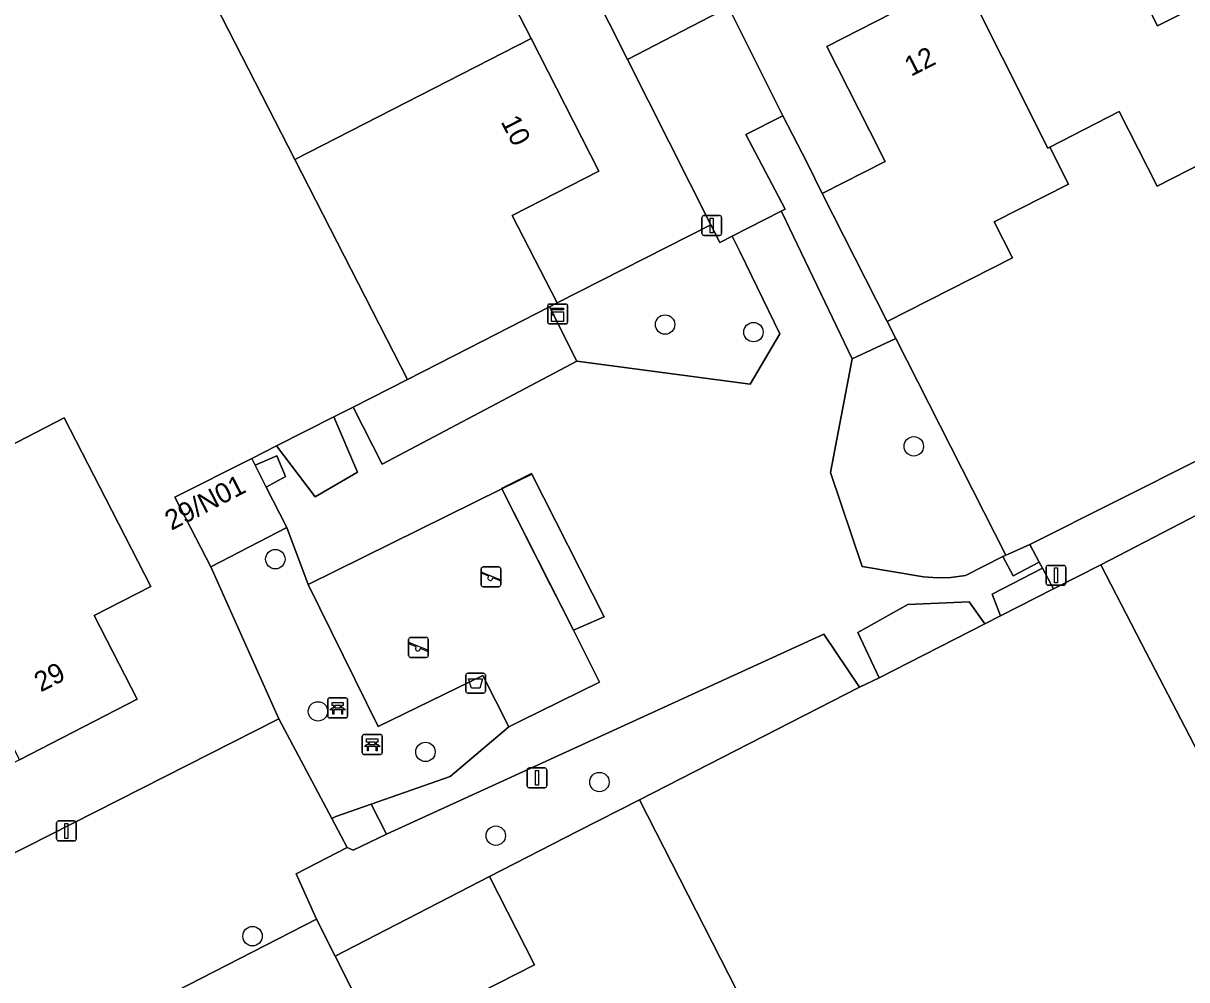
# Model space of a CAD drawing. Extents: x 162722 to 165104, y 384719 to 386284.
# Drawn here: x 163926.1 to 163984.7, y 385053.7 to 385101.8 of the extents above; entities that cross this region are included whole.
import ezdxf

# ---------------------------------------------------------------- set-up
doc = ezdxf.new("R2010")
doc.units = 0
for name, color, linetype in [('IMGEO_Afvalbak', 7, 'Continuous'), ('IMGEO_Bank', 7, 'Continuous'), ('IMGEO_Boom', 7, 'Continuous'), ('IMGEO_Erf', 7, 'Continuous'), ('IMGEO_Groenvoorziening', 7, 'Continuous'), ('IMGEO_Haag', 7, 'Continuous'), ('IMGEO_Kast', 7, 'Continuous'), ('IMGEO_Lichtmast', 7, 'Continuous'), ('IMGEO_Pand', 7, 'Continuous'), ('IMGEO_Pand_nummerreeks', 7, 'Continuous'), ('IMGEO_Parkeervlak_open', 7, 'Continuous'), ('IMGEO_Speelvoorziening', 7, 'Continuous'), ('IMGEO_Terreindeel_zand', 7, 'Continuous'), ('IMGEO_Voetpad_open', 7, 'Continuous')]:
    doc.layers.add(name, color=color, linetype=linetype)

msp = doc.modelspace()

# ---------------------------------------------------------------- linework, layer by layer
at = {"layer": 'IMGEO_Afvalbak'}
for p, q in [((163948.359, 385068.222), (163948.359, 385069.022)), ((163948.359, 385069.022), (163948.359, 385068.222)), ((163948.459, 385069.122), (163949.249, 385069.122)), ((163949.249, 385069.122), (163948.459, 385069.122)), ((163949.349, 385069.022), (163949.349, 385068.222)), ((163949.349, 385068.222), (163949.349, 385069.022)), ((163949.249, 385068.122), (163948.459, 385068.122)), ((163948.459, 385068.122), (163949.249, 385068.122))]:
    msp.add_line(p, q, dxfattribs=at)
msp.add_lwpolyline([(163948.502, 385068.836), (163949.206, 385068.836), (163949.057, 385068.366), (163948.651, 385068.366), (163948.502, 385068.836)], dxfattribs=at)
for centre, start, end in [((163948.459, 385069.022), 90, 180), ((163948.459, 385069.022), 90, 180), ((163949.249, 385069.022), 0, 90), ((163949.249, 385069.022), 360, 90), ((163948.459, 385068.222), 180, 270), ((163948.459, 385068.222), 180, 270), ((163949.249, 385068.222), 270, 0), ((163949.249, 385068.222), 270, 0)]:
    msp.add_arc(centre, 0.1, start, end, dxfattribs=at)
at = {"layer": 'IMGEO_Bank'}
for p, q in [((163941.406, 385066.951), (163941.406, 385067.792)), ((163941.406, 385067.792), (163941.406, 385066.951)), ((163941.481, 385067.876), (163942.322, 385067.876)), ((163942.322, 385067.876), (163941.481, 385067.876)), ((163942.406, 385067.801), (163942.406, 385066.96)), ((163942.406, 385066.96), (163942.406, 385067.801)), ((163942.103, 385067.274), (163941.71, 385067.274)), ((163941.715, 385067.382), (163941.715, 385067.488)), ((163941.759, 385067.488), (163941.759, 385067.382)), ((163942.047, 385067.494), (163941.765, 385067.494)), ((163941.765, 385067.376), (163942.047, 385067.376)), ((163942.053, 385067.382), (163942.053, 385067.488)), ((163942.097, 385067.488), (163942.097, 385067.382)), ((163942.331, 385066.876), (163941.49, 385066.876)), ((163941.49, 385066.876), (163942.331, 385066.876)), ((163943.144, 385065.111), (163943.144, 385065.952)), ((163943.144, 385065.952), (163943.144, 385065.111)), ((163943.219, 385066.036), (163944.06, 385066.036)), ((163944.06, 385066.036), (163943.219, 385066.036)), ((163944.144, 385065.961), (163944.144, 385065.12)), ((163944.144, 385065.12), (163944.144, 385065.961)), ((163943.841, 385065.434), (163943.448, 385065.434)), ((163943.453, 385065.542), (163943.453, 385065.648)), ((163943.497, 385065.648), (163943.497, 385065.542)), ((163943.785, 385065.654), (163943.503, 385065.654)), ((163943.503, 385065.536), (163943.785, 385065.536)), ((163943.791, 385065.542), (163943.791, 385065.648)), ((163943.835, 385065.648), (163943.835, 385065.542)), ((163944.069, 385065.036), (163943.228, 385065.036)), ((163943.228, 385065.036), (163944.069, 385065.036))]:
    msp.add_line(p, q, dxfattribs=at)
for points in [[(163941.653, 385067.274), (163941.511, 385067.274), (163941.623, 385067.376), (163941.709, 385067.376)], [(163941.709, 385067.494), (163941.623, 385067.494), (163941.623, 385067.655), (163942.186, 385067.655), (163942.186, 385067.494), (163942.103, 385067.494)], [(163941.703, 385067.267), (163941.703, 385067.06), (163941.66, 385067.06), (163941.66, 385067.267)], [(163942.103, 385067.376), (163942.186, 385067.376), (163942.298, 385067.274), (163942.159, 385067.274)], [(163942.153, 385067.267), (163942.153, 385067.06), (163942.109, 385067.06), (163942.109, 385067.267)], [(163943.391, 385065.434), (163943.249, 385065.434), (163943.361, 385065.536), (163943.447, 385065.536)], [(163943.447, 385065.654), (163943.361, 385065.654), (163943.361, 385065.815), (163943.924, 385065.815), (163943.924, 385065.654), (163943.841, 385065.654)], [(163943.441, 385065.427), (163943.441, 385065.22), (163943.398, 385065.22), (163943.398, 385065.427)], [(163943.841, 385065.536), (163943.924, 385065.536), (163944.036, 385065.434), (163943.897, 385065.434)], [(163943.891, 385065.427), (163943.891, 385065.22), (163943.847, 385065.22), (163943.847, 385065.427)]]:
    msp.add_lwpolyline(points, dxfattribs=at)
for centre, radius, start, end in [((163941.484, 385067.798), 0.0779, 92.4484, 184.28452), ((163941.484, 385067.798), 0.0779, 92.4484, 184.28452), ((163942.328, 385067.798), 0.0779, 2.4484, 94.28452), ((163942.328, 385067.798), 0.0779, 2.4484, 94.28452), ((163941.653, 385067.267), 0.00671, 2.89567, 87.10433), ((163941.71, 385067.267), 0.00671, 92.89567, 177.10433), ((163941.708, 385067.487), 0.00671, 2.89567, 87.10433), ((163941.708, 385067.383), 0.00671, 272.89567, 357.10433), ((163941.765, 385067.487), 0.00671, 92.89567, 177.10433), ((163941.765, 385067.383), 0.00671, 182.89567, 267.10433), ((163942.047, 385067.487), 0.00671, 2.89567, 87.10433), ((163942.047, 385067.383), 0.00671, 272.89567, 357.10433), ((163942.104, 385067.487), 0.00671, 92.89567, 177.10433), ((163942.104, 385067.383), 0.00671, 182.89567, 267.10433), ((163942.102, 385067.267), 0.00671, 2.89567, 87.10433), ((163942.159, 385067.267), 0.00671, 92.89567, 177.10433), ((163941.484, 385066.954), 0.0779, 182.4484, 274.28452), ((163941.484, 385066.954), 0.0779, 182.4484, 274.28452), ((163942.328, 385066.954), 0.0779, 272.4484, 4.28452), ((163942.328, 385066.954), 0.0779, 272.4484, 4.28452), ((163943.222, 385065.958), 0.0779, 92.4484, 184.28452), ((163943.222, 385065.958), 0.0779, 92.4484, 184.28452), ((163944.066, 385065.958), 0.0779, 2.4484, 94.28452), ((163944.066, 385065.958), 0.0779, 2.4484, 94.28452), ((163943.391, 385065.427), 0.00671, 2.89567, 87.10433), ((163943.448, 385065.427), 0.00671, 92.89567, 177.10433), ((163943.446, 385065.647), 0.00671, 2.89567, 87.10433), ((163943.446, 385065.543), 0.00671, 272.89567, 357.10433), ((163943.503, 385065.647), 0.00671, 92.89567, 177.10433), ((163943.503, 385065.543), 0.00671, 182.89567, 267.10433), ((163943.785, 385065.647), 0.00671, 2.89567, 87.10433), ((163943.785, 385065.543), 0.00671, 272.89567, 357.10433), ((163943.842, 385065.647), 0.00671, 92.89567, 177.10433), ((163943.842, 385065.543), 0.00671, 182.89567, 267.10433), ((163943.84, 385065.427), 0.00671, 2.89567, 87.10433), ((163943.897, 385065.427), 0.00671, 92.89567, 177.10433), ((163943.222, 385065.114), 0.0779, 182.4484, 274.28452), ((163943.222, 385065.114), 0.0779, 182.4484, 274.28452), ((163944.066, 385065.114), 0.0779, 272.4484, 4.28452), ((163944.066, 385065.114), 0.0779, 272.4484, 4.28452)]:
    msp.add_arc(centre, radius, start, end, dxfattribs=at)
at = {"layer": 'IMGEO_Boom'}
for centre in [(163958.396, 385086.678), (163962.85, 385086.296), (163970.927, 385080.546), (163938.763, 385074.866), (163940.912, 385067.202), (163946.327, 385065.16), (163955.089, 385063.644), (163949.869, 385060.944), (163937.614, 385055.884)]:
    msp.add_circle(centre, 0.489, dxfattribs=at)
at = {"layer": 'IMGEO_Erf'}
for points in [[(163915.816, 385055.107), (163938.946, 385066.833), (163935.508, 385074.482), (163935.277, 385074.929), (163933.702, 385077.979), (163937.574, 385079.937), (163938.823, 385080.568), (163941.712, 385082.029), (163942.681, 385082.519), (163945.427, 385083.907), (163939.752, 385094.983), (163934.076, 385106.062), (163925.49, 385122.819)], [(163997.359, 385120.835), (163983.951, 385114.019), (163977.81, 385110.894), (163964.844, 385104.297), (163961.595, 385102.65), (163964.334, 385097.182), (163965.557, 385094.815), (163966.315, 385093.275), (163969.491, 385094.891), (163968.713, 385096.419), (163966.546, 385100.679), (163969.83, 385102.351), (163969.568, 385102.866), (163973.106, 385104.666), (163976.594, 385106.441), (163976.87, 385105.899), (163980.209, 385107.598), (163983.201, 385101.719), (163986.206, 385103.248)], [(163948.225, 385107.751), (163951.644, 385101.078), (163955.063, 385094.406), (163950.698, 385092.169), (163952.955, 385087.764), (163960.697, 385091.697), (163956.503, 385100.031), (163951.859, 385109.26)], [(163989.429, 385096.827), (163983.178, 385093.646), (163981.269, 385097.397), (163977.771, 385095.617), (163978.722, 385093.748), (163974.982, 385091.845), (163975.899, 385090.044), (163969.592, 385086.835), (163970.027, 385085.977), (163975.556, 385075.064), (163975.648, 385075.105), (163976.768, 385075.599), (163994.161, 385084.326)], [(163991.825, 385052.424), (163986.101, 385063.481), (163982.654, 385070.14), (163980.354, 385074.579), (163977.963, 385073.377), (163975.288, 385072.009), (163974.503, 385071.607), (163969.178, 385068.884), (163968.192, 385068.42), (163957.108, 385062.751), (163962.824, 385051.573)], [(163948.163, 385052.573), (163951.826, 385054.447), (163949.555, 385058.889), (163941.773, 385054.884), (163951.165, 385036.245)]]:
    msp.add_lwpolyline(points, dxfattribs=at)
msp.add_lwpolyline([(163932.499, 385073.497), (163929.642, 385072.024), (163931.809, 385067.822), (163925.868, 385064.758), (163919.927, 385061.695), (163917.775, 385065.867), (163914.617, 385064.238), (163910.224, 385072.757), (163914.668, 385075.049), (163916.677, 385076.085), (163918.286, 385072.966), (163920.934, 385074.332), (163923.551, 385075.682), (163921.948, 385078.788), (163928.127, 385081.975), (163930.207, 385077.941)], close=True, dxfattribs=at)
at = {"layer": 'IMGEO_Groenvoorziening'}
for points in [[(163969.592, 385086.835), (163966.315, 385093.275), (163965.557, 385094.815), (163964.334, 385097.182), (163962.467, 385096.254), (163964.444, 385092.483), (163964.247, 385092.383), (163964.338, 385092.194), (163964.66, 385091.525), (163967.82, 385084.955), (163970.027, 385085.977)], [(163966.725, 385079.227), (163967.82, 385084.955), (163964.66, 385091.525), (163964.338, 385092.194), (163964.247, 385092.383), (163961.78, 385091.125), (163961.907, 385090.864), (163962.172, 385090.32), (163964.169, 385086.218), (163962.682, 385083.675), (163953.947, 385084.839), (163944.148, 385079.652), (163942.681, 385082.519), (163941.712, 385082.029), (163942.908, 385079.238), (163940.769, 385077.997), (163938.823, 385080.568), (163937.574, 385079.937), (163937.748, 385079.592), (163938.843, 385080.073), (163939.27, 385079.029), (163938.305, 385078.491), (163939.334, 385076.457), (163940.409, 385073.595), (163950.173, 385078.399), (163951.683, 385079.142), (163955.32, 385071.967), (163953.776, 385071.287), (163955.099, 385068.674), (163951.1, 385066.707), (163950.523, 385066.423), (163947.565, 385063.927), (163943.589, 385062.535), (163944.367, 385061.012), (163952.229, 385064.609), (163966.391, 385071.088), (163968.192, 385068.42), (163969.178, 385068.884), (163968.104, 385071.166), (163970.63, 385072.577), (163973.721, 385072.722), (163974.503, 385071.607), (163975.288, 385072.009), (163974.877, 385073.097), (163977.402, 385074.419), (163977.243, 385074.715), (163975.938, 385074.03), (163975.413, 385074.995), (163973.523, 385074.04), (163972.792, 385073.945), (163972.128, 385073.926), (163971.417, 385073.982), (163968.329, 385074.489)], [(163953.947, 385084.839), (163962.682, 385083.675), (163964.169, 385086.218), (163962.172, 385090.32), (163961.907, 385090.864), (163961.78, 385091.125), (163961.147, 385090.802), (163960.697, 385091.697), (163952.955, 385087.764), (163952.579, 385087.571)], [(163942.681, 385082.519), (163944.148, 385079.652), (163953.947, 385084.839), (163952.579, 385087.571), (163948.506, 385085.485), (163945.427, 385083.907)], [(163975.556, 385075.064), (163970.027, 385085.977), (163967.82, 385084.955), (163966.725, 385079.227), (163968.329, 385074.489), (163971.417, 385073.982), (163972.128, 385073.926), (163972.792, 385073.945), (163973.523, 385074.04), (163975.413, 385074.995)], [(163938.823, 385080.568), (163940.769, 385077.997), (163942.908, 385079.238), (163941.712, 385082.029)], [(163950.173, 385078.399), (163953.776, 385071.287), (163955.32, 385071.967), (163951.683, 385079.142)], [(163943.589, 385062.535), (163947.565, 385063.927), (163950.523, 385066.423), (163949.212, 385069.011), (163943.946, 385066.445), (163940.409, 385073.595), (163939.334, 385076.457), (163935.508, 385074.482), (163938.946, 385066.833), (163941.615, 385061.804), (163941.812, 385061.913)], [(163975.288, 385072.009), (163977.963, 385073.377), (163977.402, 385074.419), (163974.877, 385073.097)], [(163969.178, 385068.884), (163974.503, 385071.607), (163973.721, 385072.722), (163970.63, 385072.577), (163968.104, 385071.166)], [(163957.108, 385062.751), (163968.192, 385068.42), (163966.391, 385071.088), (163952.229, 385064.609), (163944.367, 385061.012), (163942.68, 385060.208), (163942.387, 385060.349), (163939.815, 385059.02), (163940.84, 385056.735), (163941.773, 385054.884), (163949.555, 385058.889), (163954.007, 385061.166)]]:
    msp.add_lwpolyline(points, close=True, dxfattribs=at)
at = {"layer": 'IMGEO_Haag'}
msp.add_lwpolyline([(163950.161, 385078.423), (163952.614, 385073.581), (163953.776, 385071.287), (163955.32, 385071.967), (163951.668, 385079.172)], close=True, dxfattribs=at)
at = {"layer": 'IMGEO_Kast'}
for p, q in [((163952.561, 385087.707), (163953.402, 385087.707)), ((163953.402, 385087.707), (163952.561, 385087.707)), ((163953.486, 385087.632), (163953.486, 385086.791)), ((163953.486, 385086.791), (163953.486, 385087.632)), ((163952.486, 385086.782), (163952.486, 385087.623)), ((163952.486, 385087.623), (163952.486, 385086.782)), ((163953.411, 385086.707), (163952.57, 385086.707)), ((163952.57, 385086.707), (163953.411, 385086.707))]:
    msp.add_line(p, q, dxfattribs=at)
for points in [[(163952.681, 385087.497), (163953.281, 385087.497), (163953.281, 385087.412), (163952.681, 385087.412), (163952.681, 385087.497)], [(163952.681, 385087.322), (163953.281, 385087.322), (163953.281, 385086.833), (163952.681, 385086.833), (163952.681, 385087.322)]]:
    msp.add_lwpolyline(points, dxfattribs=at)
msp.add_circle((163952.765, 385087.171), 0.0377, dxfattribs=at)
for centre, start, end in [((163952.564, 385087.629), 92.4484, 184.28452), ((163952.564, 385087.629), 92.4484, 184.28452), ((163953.408, 385087.629), 2.4484, 94.28452), ((163953.408, 385087.629), 2.4484, 94.28452), ((163952.564, 385086.785), 182.4484, 274.28452), ((163952.564, 385086.785), 182.4484, 274.28452), ((163953.408, 385086.785), 272.4484, 4.28452), ((163953.408, 385086.785), 272.4484, 4.28452)]:
    msp.add_arc(centre, 0.0779, start, end, dxfattribs=at)
at = {"layer": 'IMGEO_Lichtmast'}
for p, q in [((163960.256, 385091.263), (163960.256, 385092.063)), ((163960.256, 385092.063), (163960.256, 385091.263)), ((163960.356, 385092.163), (163961.146, 385092.163)), ((163961.146, 385092.163), (163960.356, 385092.163)), ((163961.246, 385092.063), (163961.246, 385091.263)), ((163961.246, 385091.263), (163961.246, 385092.063)), ((163961.146, 385091.163), (163960.356, 385091.163)), ((163960.356, 385091.163), (163961.146, 385091.163)), ((163977.594, 385073.654), (163977.594, 385074.454)), ((163977.594, 385074.454), (163977.594, 385073.654)), ((163977.694, 385074.554), (163978.484, 385074.554)), ((163978.484, 385074.554), (163977.694, 385074.554)), ((163978.584, 385074.454), (163978.584, 385073.654)), ((163978.584, 385073.654), (163978.584, 385074.454)), ((163978.484, 385073.554), (163977.694, 385073.554)), ((163977.694, 385073.554), (163978.484, 385073.554)), ((163951.447, 385063.455), (163951.447, 385064.255)), ((163951.447, 385064.255), (163951.447, 385063.455)), ((163951.547, 385064.355), (163952.337, 385064.355)), ((163952.337, 385064.355), (163951.547, 385064.355)), ((163952.437, 385064.255), (163952.437, 385063.455)), ((163952.437, 385063.455), (163952.437, 385064.255)), ((163952.337, 385063.355), (163951.547, 385063.355)), ((163951.547, 385063.355), (163952.337, 385063.355)), ((163927.746, 385060.783), (163927.746, 385061.583)), ((163927.746, 385061.583), (163927.746, 385060.783)), ((163927.846, 385061.683), (163928.636, 385061.683)), ((163928.636, 385061.683), (163927.846, 385061.683)), ((163928.736, 385061.583), (163928.736, 385060.783)), ((163928.736, 385060.783), (163928.736, 385061.583)), ((163928.636, 385060.683), (163927.846, 385060.683)), ((163927.846, 385060.683), (163928.636, 385060.683))]:
    msp.add_line(p, q, dxfattribs=at)
for points in [[(163960.676, 385092.038), (163960.826, 385092.038), (163960.826, 385091.288), (163960.676, 385091.288), (163960.676, 385092.038)], [(163978.014, 385074.429), (163978.164, 385074.429), (163978.164, 385073.679), (163978.014, 385073.679), (163978.014, 385074.429)], [(163951.867, 385064.23), (163952.017, 385064.23), (163952.017, 385063.48), (163951.867, 385063.48), (163951.867, 385064.23)], [(163928.166, 385061.558), (163928.316, 385061.558), (163928.316, 385060.808), (163928.166, 385060.808), (163928.166, 385061.558)]]:
    msp.add_lwpolyline(points, dxfattribs=at)
for centre, start, end in [((163960.356, 385092.063), 90, 180), ((163960.356, 385092.063), 90, 180), ((163961.146, 385092.063), 0, 90), ((163961.146, 385092.063), 360, 90), ((163960.356, 385091.263), 180, 270), ((163960.356, 385091.263), 180, 270), ((163961.146, 385091.263), 270, 0), ((163961.146, 385091.263), 270, 0), ((163977.694, 385074.454), 90, 180), ((163977.694, 385074.454), 90, 180), ((163978.484, 385074.454), 0, 90), ((163978.484, 385074.454), 360, 90), ((163977.694, 385073.654), 180, 270), ((163977.694, 385073.654), 180, 270), ((163978.484, 385073.654), 270, 0), ((163978.484, 385073.654), 270, 0), ((163951.547, 385064.255), 90, 180), ((163951.547, 385064.255), 90, 180), ((163952.337, 385064.255), 0, 90), ((163952.337, 385064.255), 360, 90), ((163951.547, 385063.455), 180, 270), ((163951.547, 385063.455), 180, 270), ((163952.337, 385063.455), 270, 0), ((163952.337, 385063.455), 270, 0), ((163927.846, 385061.583), 90, 180), ((163927.846, 385061.583), 90, 180), ((163928.636, 385061.583), 0, 90), ((163928.636, 385061.583), 360, 90), ((163927.846, 385060.783), 180, 270), ((163927.846, 385060.783), 180, 270), ((163928.636, 385060.783), 270, 0), ((163928.636, 385060.783), 270, 0)]:
    msp.add_arc(centre, 0.1, start, end, dxfattribs=at)
at = {"layer": 'IMGEO_Pand'}
for points in [[(163948.225, 385107.751), (163943.925, 385105.548), (163941.667, 385109.956), (163934.076, 385106.062), (163939.752, 385094.983), (163951.644, 385101.078)], [(163977.672, 385095.566), (163977.771, 385095.617), (163981.269, 385097.397), (163983.178, 385093.646), (163989.429, 385096.827), (163986.206, 385103.248), (163983.201, 385101.719), (163980.209, 385107.598), (163976.87, 385105.899), (163976.594, 385106.441), (163973.106, 385104.666)], [(163969.592, 385086.835), (163975.899, 385090.044), (163974.982, 385091.845), (163978.722, 385093.748), (163977.771, 385095.617), (163977.672, 385095.566), (163973.106, 385104.666), (163969.568, 385102.866), (163969.83, 385102.351), (163966.546, 385100.679), (163968.713, 385096.419), (163969.491, 385094.891), (163966.315, 385093.275)], [(163948.506, 385085.485), (163952.579, 385087.571), (163952.955, 385087.764), (163950.698, 385092.169), (163955.063, 385094.406), (163951.644, 385101.078), (163939.752, 385094.983), (163945.427, 385083.907)], [(163931.809, 385067.822), (163929.642, 385072.024), (163932.499, 385073.497), (163930.207, 385077.941), (163928.127, 385081.975), (163921.948, 385078.788), (163923.551, 385075.682), (163920.934, 385074.332), (163925.868, 385064.758)], [(163935.277, 385074.929), (163935.508, 385074.482), (163939.334, 385076.457), (163938.305, 385078.491), (163937.748, 385079.592), (163937.574, 385079.937), (163933.702, 385077.979)], [(163990.186, 385074.054), (163987.891, 385078.484), (163980.354, 385074.579), (163982.654, 385070.14), (163986.101, 385063.481), (163996.817, 385068.994), (163996.56, 385069.495), (163997.051, 385069.748), (163995.446, 385072.846), (163994.964, 385072.596), (163993.367, 385075.701)], [(163949.555, 385058.889), (163951.826, 385054.447), (163948.163, 385052.573), (163951.599, 385045.854), (163962.824, 385051.573), (163957.108, 385062.751), (163954.007, 385061.166)]]:
    msp.add_lwpolyline(points, close=True, dxfattribs=at)
at = {"layer": 'IMGEO_Parkeervlak_open'}
for points in [[(163961.78, 385091.125), (163964.247, 385092.383), (163964.444, 385092.483), (163962.467, 385096.254), (163964.334, 385097.182), (163961.595, 385102.65), (163956.503, 385100.031), (163960.697, 385091.697), (163961.147, 385090.802)], [(163940.84, 385056.735), (163939.815, 385059.02), (163942.387, 385060.349), (163941.615, 385061.804), (163938.946, 385066.833), (163915.816, 385055.107), (163906.693, 385073.366), (163904.326, 385072.183), (163910.795, 385059.494), (163914.717, 385051.672), (163914.888, 385051.766), (163918.27, 385045.174)]]:
    msp.add_lwpolyline(points, close=True, dxfattribs=at)
at = {"layer": 'IMGEO_Speelvoorziening'}
for p, q in [((163949.131, 385073.576), (163949.131, 385074.376)), ((163949.131, 385074.376), (163949.131, 385073.576)), ((163949.2, 385074.201), (163950.076, 385073.848)), ((163949.231, 385074.476), (163950.021, 385074.476)), ((163950.021, 385074.476), (163949.231, 385074.476)), ((163950.121, 385074.376), (163950.121, 385073.576)), ((163950.121, 385073.576), (163950.121, 385074.376)), ((163949.514, 385074.004), (163949.175, 385074.141)), ((163950.052, 385073.788), (163949.712, 385073.925)), ((163950.021, 385073.476), (163949.231, 385073.476)), ((163949.231, 385073.476), (163950.021, 385073.476)), ((163945.479, 385070.023), (163945.479, 385070.823)), ((163945.479, 385070.823), (163945.479, 385070.023)), ((163945.548, 385070.648), (163946.424, 385070.295)), ((163945.579, 385070.923), (163946.369, 385070.923)), ((163946.369, 385070.923), (163945.579, 385070.923)), ((163946.469, 385070.823), (163946.469, 385070.023)), ((163946.469, 385070.023), (163946.469, 385070.823)), ((163945.862, 385070.451), (163945.523, 385070.588)), ((163946.4, 385070.235), (163946.06, 385070.372)), ((163946.369, 385069.923), (163945.579, 385069.923)), ((163945.579, 385069.923), (163946.369, 385069.923))]:
    msp.add_line(p, q, dxfattribs=at)
for centre, radius, start, end in [((163949.231, 385074.376), 0.1, 90, 180), ((163949.231, 385074.376), 0.1, 90, 180), ((163949.188, 385074.171), 0.0327, 68.07798, 248.07798), ((163950.021, 385074.376), 0.1, 0, 90), ((163950.021, 385074.376), 0.1, 360, 90), ((163949.231, 385073.576), 0.1, 180, 270), ((163949.231, 385073.576), 0.1, 180, 270), ((163949.593, 385073.914), 0.12, 130.99278, 5.16318), ((163950.021, 385073.576), 0.1, 270, 0), ((163950.021, 385073.576), 0.1, 270, 0), ((163950.064, 385073.818), 0.0327, 248.07798, 68.07798), ((163945.579, 385070.823), 0.1, 90, 180), ((163945.579, 385070.823), 0.1, 90, 180), ((163945.536, 385070.618), 0.0327, 68.07798, 248.07798), ((163946.369, 385070.823), 0.1, 0, 90), ((163946.369, 385070.823), 0.1, 360, 90), ((163945.941, 385070.361), 0.12, 130.99278, 5.16318), ((163946.412, 385070.265), 0.0327, 248.07798, 68.07798), ((163945.579, 385070.023), 0.1, 180, 270), ((163945.579, 385070.023), 0.1, 180, 270), ((163946.369, 385070.023), 0.1, 270, 0), ((163946.369, 385070.023), 0.1, 270, 0)]:
    msp.add_arc(centre, radius, start, end, dxfattribs=at)
at = {"layer": 'IMGEO_Terreindeel_zand'}
msp.add_lwpolyline([(163953.776, 385071.287), (163950.173, 385078.399), (163940.409, 385073.595), (163943.946, 385066.445), (163949.212, 385069.011), (163950.523, 385066.423), (163951.1, 385066.707), (163955.099, 385068.674)], close=True, dxfattribs=at)
at = {"layer": 'IMGEO_Voetpad_open'}
for points in [[(163954.586, 385106.357), (163955.301, 385106.72), (163953.559, 385110.107), (163951.859, 385109.26), (163956.503, 385100.031), (163961.595, 385102.65), (163961.076, 385103.602)], [(163944.156, 385045.818), (163947.095, 385039.996), (163949.459, 385035.377), (163951.165, 385036.245), (163941.773, 385054.884), (163940.84, 385056.735), (163918.27, 385045.174), (163917.153, 385044.605), (163918.015, 385042.864), (163919.081, 385043.393), (163918.849, 385043.836), (163930.722, 385049.928)]]:
    msp.add_lwpolyline(points, dxfattribs=at)
for points in [[(163995.272, 385082.112), (163994.161, 385084.326), (163976.768, 385075.599), (163977.243, 385074.715), (163977.402, 385074.419), (163977.963, 385073.377), (163980.354, 385074.579), (163987.891, 385078.484)], [(163938.305, 385078.491), (163939.27, 385079.029), (163938.843, 385080.073), (163937.748, 385079.592)], [(163977.243, 385074.715), (163976.768, 385075.599), (163975.648, 385075.105), (163975.556, 385075.064), (163975.413, 385074.995), (163975.938, 385074.03)], [(163944.367, 385061.012), (163943.589, 385062.535), (163941.812, 385061.913), (163941.615, 385061.804), (163942.387, 385060.349), (163942.68, 385060.208)]]:
    msp.add_lwpolyline(points, close=True, dxfattribs=at)

# ---------------------------------------------------------------- texts
at = {"layer": 'IMGEO_Pand_nummerreeks'}
for s, rotation, p in [('12', 26.85784, (163970.785, 385099.149)), ('10', 297.13068, (163950.101, 385096.898)), ('29/N01', 27.28926, (163933.528, 385076.294)), ('29', 27.27807, (163926.948, 385068.151))]:
    msp.add_text(s, height=1, rotation=rotation, dxfattribs=at).set_placement(p)

doc.saveas('drawing.dxf')
